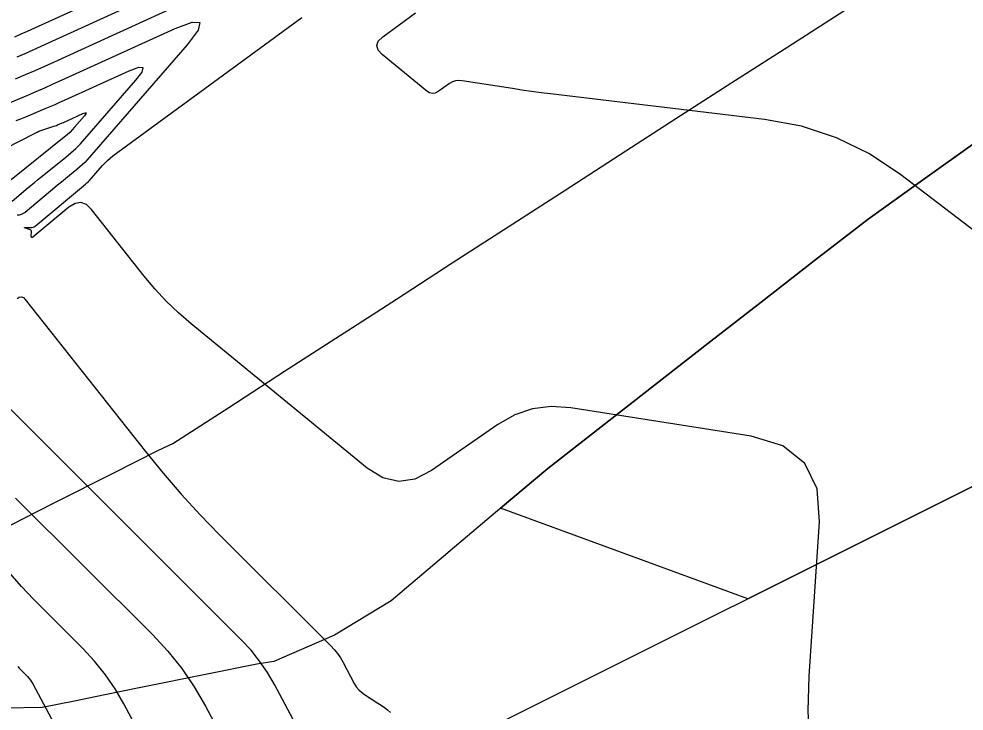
# Model space of a CAD drawing. Extents: x 1354696 to 1366163, y 660729 to 670380.
# Drawn here: x 1361435.4 to 1361507.1, y 664681.4 to 664733.9 of the extents above; entities that cross this region are included whole.
import ezdxf

# ---------------------------------------------------------------- set-up
doc = ezdxf.new("R2010")
doc.units = 0
for name, color, linetype in [('R_Contours', 7, 'Continuous'), ('R_Erosion', 7, 'Continuous'), ('R_Fin Surface', 7, 'Continuous')]:
    doc.layers.add(name, color=color, linetype=linetype)

msp = doc.modelspace()

# ---------------------------------------------------------------- linework, layer by layer
at = {"layer": 'R_Contours'}
for points in [[(1361435.075, 664732.589), (1361435.551, 664732.8), (1361436.027, 664733.014), (1361441.209, 664735.376)], [(1361448.015, 664735.209), (1361438.05, 664730.669), (1361437.317, 664730.338), (1361436.582, 664730.014), (1361435.843, 664729.695), (1361435.103, 664729.382)], [(1361444.612, 664735.292), (1361437.038, 664731.842), (1361436.434, 664731.569), (1361435.828, 664731.302), (1361435.22, 664731.039)], [(1361513.618, 664713.458), (1361502.27, 664722.122), (1361499.902, 664723.699), (1361497.39, 664724.924), (1361494.736, 664725.796), (1361491.939, 664726.315), (1361475.71, 664728.257), (1361474.985, 664728.347), (1361474.261, 664728.444), (1361473.537, 664728.547), (1361472.815, 664728.658), (1361469.01, 664729.258), (1361468.752, 664729.275), (1361468.506, 664729.244), (1361468.27, 664729.165), (1361468.046, 664729.037), (1361467.171, 664728.428), (1361466.954, 664728.316), (1361466.74, 664728.285), (1361466.53, 664728.333), (1361466.322, 664728.462), (1361462.941, 664731.234), (1361462.623, 664731.581), (1361462.523, 664731.923), (1361462.641, 664732.258), (1361462.978, 664732.588), (1361465.46, 664734.408)], [(1361432.503, 664726.69), (1361436.043, 664728.169), (1361436.691, 664728.443), (1361437.336, 664728.722), (1361437.98, 664729.006), (1361438.621, 664729.295), (1361447.229, 664733.218), (1361448.522, 664733.704), (1361449.106, 664733.661), (1361448.981, 664733.089), (1361448.147, 664731.987), (1361440.553, 664723.258), (1361440.371, 664723.059), (1361440.181, 664722.868), (1361439.983, 664722.685), (1361439.776, 664722.512), (1361438.933, 664721.835), (1361438.723, 664721.665), (1361438.514, 664721.494), (1361438.305, 664721.322), (1361438.097, 664721.149), (1361435.846, 664719.264), (1361435.708, 664719.168), (1361435.561, 664719.102), (1361435.403, 664719.065), (1361435.236, 664719.058)], [(1361495.373, 664678.827), (1361495.253, 664681.439), (1361495.33, 664684.066), (1361496.112, 664695.782), (1361495.929, 664698.298), (1361495.002, 664700.22), (1361493.332, 664701.549), (1361490.92, 664702.285), (1361477.241, 664704.443), (1361475.76, 664704.542), (1361474.343, 664704.364), (1361472.99, 664703.906), (1361471.7, 664703.171), (1361466.671, 664699.672), (1361465.423, 664699.028), (1361464.193, 664698.846), (1361462.981, 664699.125), (1361461.787, 664699.865), (1361448.436, 664710.812), (1361447.472, 664711.646), (1361446.558, 664712.529), (1361445.693, 664713.459), (1361444.877, 664714.438), (1361440.895, 664719.483), (1361440.5, 664719.859), (1361440.082, 664720.015), (1361439.64, 664719.95), (1361439.174, 664719.666), (1361436.43, 664717.395), (1361436.379, 664717.362), (1361436.343, 664717.36), (1361436.323, 664717.39), (1361436.318, 664717.451), (1361436.331, 664717.758), (1361436.325, 664717.829), (1361436.3, 664717.887), (1361436.256, 664717.932), (1361436.193, 664717.964), (1361435.87, 664718.08), (1361435.812, 664718.104), (1361435.794, 664718.12), (1361435.816, 664718.129), (1361435.879, 664718.129), (1361436.279, 664718.112), (1361436.371, 664718.116), (1361436.457, 664718.136), (1361436.538, 664718.172), (1361436.613, 664718.225), (1361440.425, 664721.416), (1361440.45, 664721.436), (1361440.474, 664721.456), (1361440.499, 664721.477), (1361440.524, 664721.497), (1361440.624, 664721.577), (1361440.648, 664721.597), (1361440.671, 664721.619), (1361440.694, 664721.641), (1361440.715, 664721.665), (1361441.73, 664722.831), (1361441.911, 664723.028), (1361442.103, 664723.214), (1361442.304, 664723.389), (1361442.515, 664723.554), (1361456.832, 664734.047)], [(1361434.861, 664720.123), (1361436.086, 664721.147), (1361436.318, 664721.341), (1361436.552, 664721.533), (1361436.786, 664721.725), (1361437.021, 664721.915), (1361438.929, 664723.447), (1361439.318, 664723.774), (1361439.691, 664724.117), (1361440.048, 664724.476), (1361440.39, 664724.852), (1361444.249, 664729.287), (1361444.724, 664729.914), (1361444.795, 664730.24), (1361444.462, 664730.265), (1361443.726, 664729.988), (1361438.824, 664727.754), (1361438.459, 664727.59), (1361438.093, 664727.428), (1361437.725, 664727.269), (1361437.356, 664727.113), (1361435.878, 664726.495), (1361435.507, 664726.345), (1361435.133, 664726.202)], [(1361433.27, 664723.57), (1361436.607, 664725.286), (1361436.753, 664725.357), (1361436.9, 664725.422), (1361437.051, 664725.481), (1361437.204, 664725.534), (1361437.943, 664725.771), (1361438.035, 664725.802), (1361438.127, 664725.835), (1361438.218, 664725.869), (1361438.309, 664725.906), (1361438.669, 664726.057), (1361438.759, 664726.095), (1361438.849, 664726.134), (1361438.938, 664726.173), (1361439.027, 664726.213), (1361440.223, 664726.758), (1361440.403, 664726.826), (1361440.484, 664726.82), (1361440.466, 664726.74), (1361440.35, 664726.587), (1361439.605, 664725.73), (1361439.421, 664725.529), (1361439.23, 664725.336), (1361439.029, 664725.151), (1361438.82, 664724.976), (1361434.786, 664721.735)], [(1361435.235, 664712.73), (1361435.405, 664712.834), (1361435.566, 664712.857), (1361435.718, 664712.801), (1361435.862, 664712.664), (1361444.974, 664701.117), (1361446.309, 664699.475), (1361447.692, 664697.875), (1361449.121, 664696.316), (1361450.598, 664694.798), (1361459.03, 664686.384), (1361459.301, 664686.093), (1361459.548, 664685.785), (1361459.771, 664685.459), (1361459.971, 664685.115), (1361460.816, 664683.528), (1361460.971, 664683.277), (1361461.154, 664683.051), (1361461.365, 664682.852), (1361461.604, 664682.678), (1361462.616, 664682.037), (1361462.865, 664681.871), (1361463.107, 664681.695), (1361463.34, 664681.509), (1361463.565, 664681.312)], [(1361456.988, 664679.263), (1361454.755, 664683.453), (1361454.228, 664684.361), (1361453.638, 664685.222), (1361452.985, 664686.037), (1361452.27, 664686.805), (1361433.62, 664705.416)], [(1361435.121, 664697.593), (1361445.51, 664687.226), (1361446.67, 664685.98), (1361447.728, 664684.659), (1361448.685, 664683.263), (1361449.54, 664681.791), (1361453.159, 664674.997)], [(1361449.331, 664670.732), (1361443.344, 664681.969), (1361442.682, 664683.108), (1361441.942, 664684.188), (1361441.123, 664685.211), (1361440.225, 664686.175), (1361436.478, 664689.915), (1361435.569, 664690.872), (1361434.718, 664691.876)], [(1361435.289, 664684.804), (1361435.401, 664684.671), (1361435.522, 664684.544), (1361436.019, 664684.048), (1361436.138, 664683.92), (1361436.246, 664683.784), (1361436.345, 664683.641), (1361436.432, 664683.49), (1361445.502, 664666.466)]]:
    msp.add_lwpolyline(points, dxfattribs=at)
at = {"layer": 'R_Erosion'}
for p, q in [((1361361.255, 664625.312), (1361517.877, 664703.54)), ((1361517.877, 664703.54), (1361490.68, 664689.956)), ((1361490.68, 664689.956), (1361471.918, 664696.821))]:
    msp.add_line(p, q, dxfattribs=at)
for points in [[(1361508.068, 664724.667), (1361503.929, 664721.708), (1361499.791, 664718.748), (1361495.73, 664715.62), (1361491.685, 664712.459), (1361487.636, 664709.307), (1361483.589, 664706.151), (1361479.541, 664702.996), (1361475.494, 664699.84), (1361471.534, 664696.496), (1361468.099, 664693.593), (1361468.091, 664693.586), (1361467.575, 664693.149), (1361463.616, 664689.803), (1361459.32, 664687.183), (1361454.728, 664685.201), (1361453.439, 664684.983), (1361449.669, 664684.223), (1361444.628, 664683.207), (1361441.888, 664682.654), (1361439.587, 664682.191), (1361437.137, 664681.697), (1361434.331, 664681.639)], [(1361508.068, 664724.667), (1361503.93, 664721.708), (1361499.791, 664718.748), (1361495.731, 664715.62), (1361491.686, 664712.46), (1361487.636, 664709.307), (1361483.589, 664706.152), (1361479.542, 664702.996), (1361475.494, 664699.84), (1361471.918, 664696.821)], [(1361471.918, 664696.821), (1361475.494, 664699.84), (1361479.541, 664702.996), (1361483.589, 664706.151), (1361487.636, 664709.307), (1361491.685, 664712.459), (1361495.73, 664715.62), (1361499.791, 664718.748), (1361503.929, 664721.708), (1361508.068, 664724.667)]]:
    msp.add_lwpolyline(points, dxfattribs=at)
at = {"layer": 'R_Fin Surface'}
msp.add_lwpolyline([(1361433.647, 664694.984), (1361435.685, 664696.017), (1361438.11, 664697.245), (1361442.573, 664699.506), (1361445.911, 664701.198), (1361447.054, 664701.728), (1361451.295, 664704.469), (1361455.535, 664707.209), (1361459.775, 664709.949), (1361460.328, 664710.307), (1361460.337, 664710.313), (1361464.015, 664712.69), (1361468.256, 664715.43), (1361472.496, 664718.171), (1361476.736, 664720.911), (1361480.977, 664723.652), (1361485.219, 664726.388), (1361489.464, 664729.117), (1361493.714, 664731.838), (1361497.967, 664734.551), (1361502.22, 664737.263), (1361506.47, 664739.982), (1361510.724, 664742.693)], dxfattribs=at)

doc.saveas('drawing.dxf')
